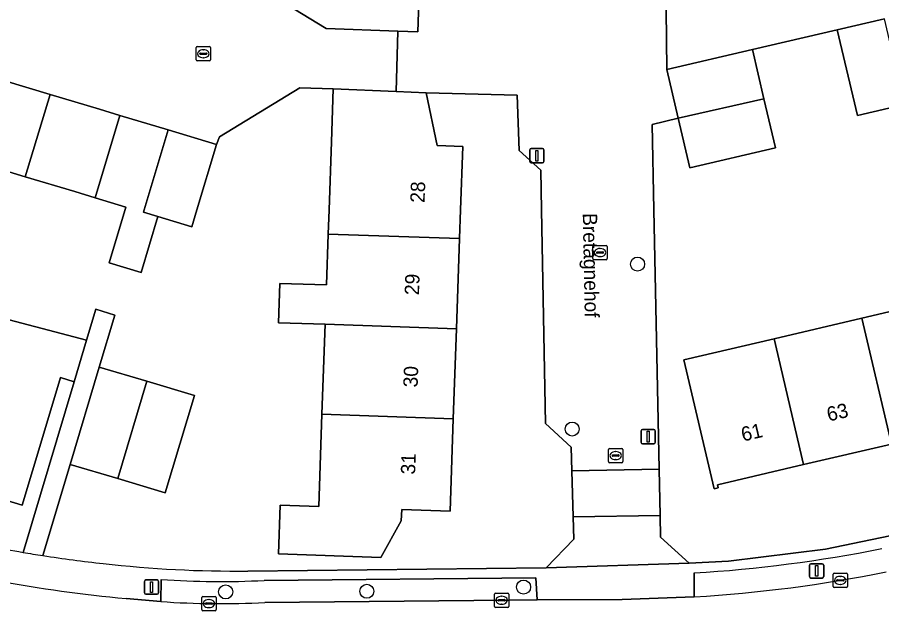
# Model space of a CAD drawing. Extents: x 158455 to 159797, y 387218 to 388672.
# Drawn here: x 159523.7 to 159583.9, y 387972 to 388013.4 of the extents above; entities that cross this region are included whole.
import ezdxf

# ---------------------------------------------------------------- set-up
doc = ezdxf.new("R2010")
doc.units = 0
for name, color, linetype in [('IMGEO_Boom', 7, 'Continuous'), ('IMGEO_Erf', 7, 'Continuous'), ('IMGEO_Kolk', 7, 'Continuous'), ('IMGEO_Lichtmast', 7, 'Continuous'), ('IMGEO_Muur', 7, 'Continuous'), ('IMGEO_Openbare_ruimte_label', 7, 'Continuous'), ('IMGEO_Pand', 7, 'Continuous'), ('IMGEO_Pand_nummerreeks', 7, 'Continuous'), ('IMGEO_Parkeervlak_open', 7, 'Continuous'), ('IMGEO_Rijbaan_lokaal_open', 7, 'Continuous'), ('IMGEO_Voetpad_open', 7, 'Continuous')]:
    doc.layers.add(name, color=color, linetype=linetype)

msp = doc.modelspace()

# ---------------------------------------------------------------- linework, layer by layer
at = {"layer": 'IMGEO_Boom'}
for centre in [(159566.933, 387996.224), (159562.377, 387984.72), (159538.238, 387973.359), (159548.075, 387973.403), (159558.991, 387973.699)]:
    msp.add_circle(centre, 0.489, dxfattribs=at)
at = {"layer": 'IMGEO_Erf'}
for points in [[(159585.53, 388007.35), (159582.249, 388006.581), (159580.85, 388012.554), (159574.937, 388011.179), (159575.739, 388007.752), (159576.542, 388004.324), (159570.578, 388002.927), (159569.765, 388006.398), (159567.959, 388005.966), (159568.078, 388000), (159568.44, 387981.929), (159568.505, 387978.7), (159568.535, 387977.184), (159570.522, 387975.353), (159573.261, 387975.498), (159580.036, 387976.332), (159590.907, 387978.603)], [(159539.78, 387974.817), (159560.572, 387975.049), (159562.494, 387977.038), (159562.45, 387978.586), (159562.359, 387981.814), (159562.313, 387983.464), (159560.527, 387985.097), (159560.248, 388000), (159560.196, 388002.783), (159558.693, 388004.139), (159558.555, 388007.998), (159552.217, 388008.167), (159552.985, 388004.496), (159554.754, 388004.435), (159554.6, 388000), (159554.53, 387997.999), (159554.312, 387991.714), (159554.093, 387985.429), (159553.869, 387978.993), (159550.502, 387979.11), (159550.475, 387978.312), (159549.054, 387975.757), (159541.912, 387976.008), (159542.03, 387979.405), (159544.718, 387979.311), (159544.942, 387985.747), (159545.16, 387992.023), (159541.914, 387992.123), (159542.01, 387994.868), (159545.256, 387994.767), (159545.379, 387998.317), (159545.438, 388000), (159545.604, 388004.753), (159545.733, 388008.451), (159543.397, 388008.525), (159537.81, 388005.103), (159537.595, 388004.568), (159536.23, 388000), (159535.88, 387998.83), (159533.516, 387999.536), (159532.35, 387995.637), (159530.128, 387996.301), (159531.293, 388000.201), (159529.141, 388000.844), (159527.736, 388001.278), (159524.261, 388002.317), (159521.126, 388003.254)], [(159521.368, 387992.802), (159528.549, 387990.92), (159529.192, 387993.069), (159530.522, 387992.671), (159529.436, 387989.039), (159532.745, 387988.05), (159536.056, 387987.06), (159534.027, 387980.271), (159530.716, 387981.261), (159527.406, 387982.25), (159525.508, 387975.892)], [(159524.12, 387976.118), (159527.68, 387988.017), (159526.721, 387988.303), (159525.496, 387984.206), (159524.064, 387979.415), (159517.87, 387981.299)]]:
    msp.add_lwpolyline(points, dxfattribs=at)
msp.add_lwpolyline([(159604.809, 388000), (159606.677, 388000.438), (159606.78, 388000), (159607.197, 387998.219), (159609.303, 387989.227), (159609.025, 387989.162), (159608.975, 387989.377), (159602.979, 387987.973), (159596.86, 387986.54), (159590.741, 387985.107), (159584.621, 387983.673), (159578.502, 387982.24), (159572.511, 387980.837), (159572.561, 387980.622), (159572.268, 387980.553), (159570.162, 387989.544), (159576.446, 387991.016), (159582.565, 387992.449), (159588.685, 387993.883), (159594.804, 387995.316), (159600.943, 387996.754), (159600.434, 387998.975)], close=True, dxfattribs=at)
for centre, radius, start, end in [((159539.431, 388065.666), 90.847, 257.35217, 260.29748), ((159539.208, 388063.998), 89.164, 261.16153, 263.88832), ((159538.894, 388054.885), 80.073, 263.41725, 270.63367)]:
    msp.add_arc(centre, radius, start, end, dxfattribs=at)
at = {"layer": 'IMGEO_Kolk'}
for p, q in [((159536.182, 388010.468), (159536.182, 388011.32)), ((159536.257, 388011.394), (159537.109, 388011.394)), ((159536.67, 388011.174), (159536.695, 388011.174)), ((159537.183, 388011.32), (159537.183, 388010.468)), ((159536.441, 388010.888), (159536.441, 388010.9)), ((159536.879, 388010.851), (159536.481, 388010.851)), ((159536.484, 388010.937), (159536.882, 388010.937)), ((159536.693, 388010.614), (159536.668, 388010.614)), ((159536.925, 388010.9), (159536.925, 388010.888)), ((159537.109, 388010.394), (159536.257, 388010.394)), ((159563.82, 387996.602), (159563.82, 387997.454)), ((159563.895, 387997.528), (159564.747, 387997.528)), ((159564.308, 387997.308), (159564.333, 387997.308)), ((159564.821, 387997.454), (159564.821, 387996.602)), ((159564.079, 387997.022), (159564.079, 387997.034)), ((159564.517, 387996.985), (159564.119, 387996.985)), ((159564.122, 387997.071), (159564.52, 387997.071)), ((159564.331, 387996.748), (159564.306, 387996.748)), ((159564.563, 387997.034), (159564.563, 387997.022)), ((159564.747, 387996.528), (159563.895, 387996.528)), ((159564.91, 387982.444), (159564.91, 387983.296)), ((159564.985, 387983.37), (159565.837, 387983.37)), ((159565.169, 387982.864), (159565.169, 387982.876)), ((159565.607, 387982.827), (159565.209, 387982.827)), ((159565.212, 387982.913), (159565.61, 387982.913)), ((159565.398, 387983.15), (159565.423, 387983.15)), ((159565.653, 387982.876), (159565.653, 387982.864)), ((159565.911, 387983.296), (159565.911, 387982.444)), ((159565.837, 387982.37), (159564.985, 387982.37)), ((159565.421, 387982.59), (159565.396, 387982.59)), ((159580.555, 387973.738), (159580.555, 387974.59)), ((159580.63, 387974.664), (159581.482, 387974.664)), ((159581.043, 387974.444), (159581.068, 387974.444)), ((159581.556, 387974.59), (159581.556, 387973.738)), ((159580.814, 387974.158), (159580.814, 387974.17)), ((159581.252, 387974.121), (159580.854, 387974.121)), ((159580.857, 387974.207), (159581.255, 387974.207)), ((159581.066, 387973.884), (159581.041, 387973.884)), ((159581.298, 387974.17), (159581.298, 387974.158)), ((159556.966, 387972.353), (159556.966, 387973.205)), ((159557.041, 387973.279), (159557.893, 387973.279)), ((159557.967, 387973.205), (159557.967, 387972.353)), ((159581.482, 387973.664), (159580.63, 387973.664)), ((159536.57, 387972.122), (159536.57, 387972.974)), ((159536.645, 387973.048), (159537.497, 387973.048)), ((159536.829, 387972.542), (159536.829, 387972.554)), ((159536.872, 387972.591), (159537.27, 387972.591)), ((159537.058, 387972.828), (159537.083, 387972.828)), ((159537.313, 387972.554), (159537.313, 387972.542)), ((159537.571, 387972.974), (159537.571, 387972.122)), ((159557.225, 387972.773), (159557.225, 387972.785)), ((159557.663, 387972.736), (159557.265, 387972.736)), ((159557.268, 387972.822), (159557.666, 387972.822)), ((159557.454, 387973.059), (159557.479, 387973.059)), ((159557.709, 387972.785), (159557.709, 387972.773)), ((159537.497, 387972.048), (159536.645, 387972.048)), ((159537.267, 387972.505), (159536.869, 387972.505)), ((159537.081, 387972.268), (159537.056, 387972.268)), ((159557.893, 387972.279), (159557.041, 387972.279)), ((159557.477, 387972.499), (159557.452, 387972.499))]:
    msp.add_line(p, q, dxfattribs=at)
for points in [[(159536.182, 388010.468), (159536.182, 388011.32)], [(159536.257, 388011.394), (159537.109, 388011.394)], [(159537.183, 388011.32), (159537.183, 388010.468)], [(159537.109, 388010.394), (159536.257, 388010.394)], [(159563.82, 387996.602), (159563.82, 387997.454)], [(159563.895, 387997.528), (159564.747, 387997.528)], [(159564.821, 387997.454), (159564.821, 387996.602)], [(159564.747, 387996.528), (159563.895, 387996.528)], [(159564.91, 387982.444), (159564.91, 387983.296)], [(159564.985, 387983.37), (159565.837, 387983.37)], [(159565.911, 387983.296), (159565.911, 387982.444)], [(159565.837, 387982.37), (159564.985, 387982.37)], [(159580.555, 387973.738), (159580.555, 387974.59)], [(159580.63, 387974.664), (159581.482, 387974.664)], [(159581.556, 387974.59), (159581.556, 387973.738)], [(159556.966, 387972.353), (159556.966, 387973.205)], [(159557.041, 387973.279), (159557.893, 387973.279)], [(159557.967, 387973.205), (159557.967, 387972.353)], [(159581.482, 387973.664), (159580.63, 387973.664)], [(159536.57, 387972.122), (159536.57, 387972.974)], [(159536.645, 387973.048), (159537.497, 387973.048)], [(159537.571, 387972.974), (159537.571, 387972.122)], [(159537.497, 387972.048), (159536.645, 387972.048)], [(159557.893, 387972.279), (159557.041, 387972.279)]]:
    msp.add_lwpolyline(points, dxfattribs=at)
for centre, radius, start, end in [((159536.259, 388011.318), 0.0765, 91.55205, 178.44795), ((159536.259, 388011.318), 0.0765, 91.55205, 178.44795), ((159537.107, 388011.318), 0.0765, 1.55205, 88.44795), ((159537.107, 388011.318), 0.0765, 1.55205, 88.44795), ((159536.481, 388010.897), 0.0403, 85.87752, 175.75265), ((159536.478, 388010.887), 0.0366, 178.93798, 274.71019), ((159536.882, 388010.894), 0.043, 264.86636, 352.45326), ((159536.886, 388010.899), 0.0386, 1.73085, 96.63898), ((159536.259, 388010.47), 0.0765, 181.55205, 268.44795), ((159536.259, 388010.47), 0.0765, 181.55205, 268.44795), ((159537.107, 388010.47), 0.0765, 271.55205, 358.44795), ((159537.107, 388010.47), 0.0765, 271.55205, 358.44795), ((159563.897, 387997.452), 0.0765, 91.55205, 178.44795), ((159563.897, 387997.452), 0.0765, 91.55205, 178.44795), ((159564.745, 387997.452), 0.0765, 1.55205, 88.44795), ((159564.745, 387997.452), 0.0765, 1.55205, 88.44795), ((159564.119, 387997.031), 0.0403, 85.87752, 175.75265), ((159564.116, 387997.021), 0.0366, 178.93798, 274.71019), ((159564.52, 387997.028), 0.043, 264.86636, 352.45326), ((159564.524, 387997.033), 0.0386, 1.73085, 96.63898), ((159563.897, 387996.604), 0.0765, 181.55205, 268.44795), ((159563.897, 387996.604), 0.0765, 181.55205, 268.44795), ((159564.745, 387996.604), 0.0765, 271.55205, 358.44795), ((159564.745, 387996.604), 0.0765, 271.55205, 358.44795), ((159564.987, 387983.294), 0.0765, 91.55205, 178.44795), ((159564.987, 387983.294), 0.0765, 91.55205, 178.44795), ((159565.209, 387982.873), 0.0403, 85.87752, 175.75265), ((159565.206, 387982.863), 0.0366, 178.93798, 274.71019), ((159565.61, 387982.87), 0.043, 264.86636, 352.45326), ((159565.614, 387982.875), 0.0386, 1.73085, 96.63898), ((159565.835, 387983.294), 0.0765, 1.55205, 88.44795), ((159565.835, 387983.294), 0.0765, 1.55205, 88.44795), ((159564.987, 387982.446), 0.0765, 181.55205, 268.44795), ((159564.987, 387982.446), 0.0765, 181.55205, 268.44795), ((159565.835, 387982.446), 0.0765, 271.55205, 358.44795), ((159565.835, 387982.446), 0.0765, 271.55205, 358.44795), ((159580.632, 387974.588), 0.0765, 91.55205, 178.44795), ((159580.632, 387974.588), 0.0765, 91.55205, 178.44795), ((159581.48, 387974.588), 0.0765, 1.55205, 88.44795), ((159581.48, 387974.588), 0.0765, 1.55205, 88.44795), ((159580.854, 387974.167), 0.0403, 85.87752, 175.75265), ((159580.851, 387974.157), 0.0366, 178.93798, 274.71019), ((159581.255, 387974.164), 0.043, 264.86636, 352.45326), ((159581.259, 387974.169), 0.0386, 1.73085, 96.63898), ((159557.043, 387973.203), 0.0765, 91.55205, 178.44795), ((159557.043, 387973.203), 0.0765, 91.55205, 178.44795), ((159557.891, 387973.203), 0.0765, 1.55205, 88.44795), ((159557.891, 387973.203), 0.0765, 1.55205, 88.44795), ((159580.632, 387973.74), 0.0765, 181.55205, 268.44795), ((159580.632, 387973.74), 0.0765, 181.55205, 268.44795), ((159581.48, 387973.74), 0.0765, 271.55205, 358.44795), ((159581.48, 387973.74), 0.0765, 271.55205, 358.44795), ((159536.647, 387972.972), 0.0765, 91.55205, 178.44795), ((159536.647, 387972.972), 0.0765, 91.55205, 178.44795), ((159536.869, 387972.551), 0.0403, 85.87752, 175.75265), ((159537.274, 387972.553), 0.0386, 1.73085, 96.63898), ((159537.495, 387972.972), 0.0765, 1.55205, 88.44795), ((159537.495, 387972.972), 0.0765, 1.55205, 88.44795), ((159557.265, 387972.782), 0.0403, 85.87752, 175.75265), ((159557.262, 387972.772), 0.0366, 178.93798, 274.71019), ((159557.666, 387972.779), 0.043, 264.86636, 352.45326), ((159557.67, 387972.784), 0.0386, 1.73085, 96.63898), ((159536.647, 387972.124), 0.0765, 181.55205, 268.44795), ((159536.647, 387972.124), 0.0765, 181.55205, 268.44795), ((159536.866, 387972.541), 0.0366, 178.93798, 274.71019), ((159537.27, 387972.548), 0.043, 264.86636, 352.45326), ((159537.495, 387972.124), 0.0765, 271.55205, 358.44795), ((159537.495, 387972.124), 0.0765, 271.55205, 358.44795), ((159557.043, 387972.355), 0.0765, 181.55205, 268.44795), ((159557.043, 387972.355), 0.0765, 181.55205, 268.44795), ((159557.891, 387972.355), 0.0765, 271.55205, 358.44795), ((159557.891, 387972.355), 0.0765, 271.55205, 358.44795)]:
    msp.add_arc(centre, radius, start, end, dxfattribs=at)
for centre, major_axis, ratio, start_param, end_param in [((159536.669, 388010.894), (-0.387, 0.002), 0.722429, 4.712389, 7.853982), ((159536.694, 388010.894), (-0.39, 0.002), 0.717154, 1.570796, 4.712389), ((159564.307, 387997.028), (-0.387, 0.002), 0.722429, 4.712389, 7.853982), ((159564.332, 387997.028), (-0.39, 0.002), 0.717154, 1.570796, 4.712389), ((159565.397, 387982.87), (-0.387, 0.002), 0.722429, 4.712389, 7.853982), ((159565.422, 387982.87), (-0.39, 0.002), 0.717154, 1.570796, 4.712389), ((159581.042, 387974.164), (-0.387, 0.002), 0.722429, 4.712389, 7.853982), ((159581.067, 387974.164), (-0.39, 0.002), 0.717154, 1.570796, 4.712389), ((159537.057, 387972.548), (-0.387, 0.002), 0.722429, 4.712389, 7.853982), ((159537.082, 387972.548), (-0.39, 0.002), 0.717154, 1.570796, 4.712389), ((159557.453, 387972.779), (-0.387, 0.002), 0.722429, 4.712389, 7.853982), ((159557.478, 387972.779), (-0.39, 0.002), 0.717154, 1.570796, 4.712389)]:
    msp.add_ellipse(centre, major_axis=major_axis, ratio=ratio, start_param=start_param, end_param=end_param, dxfattribs=at)
at = {"layer": 'IMGEO_Lichtmast'}
for p, q in [((159559.425, 388003.38), (159559.425, 388004.18)), ((159559.425, 388004.18), (159559.425, 388003.38)), ((159559.525, 388004.28), (159560.315, 388004.28)), ((159560.315, 388004.28), (159559.525, 388004.28)), ((159560.415, 388004.18), (159560.415, 388003.38)), ((159560.415, 388003.38), (159560.415, 388004.18)), ((159560.315, 388003.28), (159559.525, 388003.28)), ((159559.525, 388003.28), (159560.315, 388003.28)), ((159567.282, 387984.687), (159568.072, 387984.687)), ((159568.072, 387984.687), (159567.282, 387984.687)), ((159567.182, 387983.787), (159567.182, 387984.587)), ((159567.182, 387984.587), (159567.182, 387983.787)), ((159568.172, 387984.587), (159568.172, 387983.787)), ((159568.172, 387983.787), (159568.172, 387984.587)), ((159568.072, 387983.687), (159567.282, 387983.687)), ((159567.282, 387983.687), (159568.072, 387983.687)), ((159578.916, 387974.427), (159578.916, 387975.227)), ((159578.916, 387975.227), (159578.916, 387974.427)), ((159579.016, 387975.327), (159579.806, 387975.327)), ((159579.806, 387975.327), (159579.016, 387975.327)), ((159579.906, 387975.227), (159579.906, 387974.427)), ((159579.906, 387974.427), (159579.906, 387975.227)), ((159532.575, 387973.296), (159532.575, 387974.096)), ((159532.575, 387974.096), (159532.575, 387973.296)), ((159532.675, 387974.196), (159533.465, 387974.196)), ((159533.465, 387974.196), (159532.675, 387974.196)), ((159533.565, 387974.096), (159533.565, 387973.296)), ((159533.565, 387973.296), (159533.565, 387974.096)), ((159579.806, 387974.327), (159579.016, 387974.327)), ((159579.016, 387974.327), (159579.806, 387974.327)), ((159533.465, 387973.196), (159532.675, 387973.196)), ((159532.675, 387973.196), (159533.465, 387973.196))]:
    msp.add_line(p, q, dxfattribs=at)
for points in [[(159559.845, 388004.155), (159559.995, 388004.155), (159559.995, 388003.405), (159559.845, 388003.405), (159559.845, 388004.155)], [(159567.602, 387984.562), (159567.752, 387984.562), (159567.752, 387983.812), (159567.602, 387983.812), (159567.602, 387984.562)], [(159579.336, 387975.202), (159579.486, 387975.202), (159579.486, 387974.452), (159579.336, 387974.452), (159579.336, 387975.202)], [(159532.995, 387974.071), (159533.145, 387974.071), (159533.145, 387973.321), (159532.995, 387973.321), (159532.995, 387974.071)]]:
    msp.add_lwpolyline(points, dxfattribs=at)
for centre, start, end in [((159559.525, 388004.18), 90, 180), ((159559.525, 388004.18), 90, 180), ((159560.315, 388004.18), 0, 90), ((159560.315, 388004.18), 360, 90), ((159559.525, 388003.38), 180, 270), ((159559.525, 388003.38), 180, 270), ((159560.315, 388003.38), 270, 0), ((159560.315, 388003.38), 270, 0), ((159567.282, 387984.587), 90, 180), ((159567.282, 387984.587), 90, 180), ((159568.072, 387984.587), 0, 90), ((159568.072, 387984.587), 360, 90), ((159567.282, 387983.787), 180, 270), ((159567.282, 387983.787), 180, 270), ((159568.072, 387983.787), 270, 0), ((159568.072, 387983.787), 270, 0), ((159579.016, 387975.227), 90, 180), ((159579.016, 387975.227), 90, 180), ((159579.806, 387975.227), 0, 90), ((159579.806, 387975.227), 360, 90), ((159579.016, 387974.427), 180, 270), ((159579.016, 387974.427), 180, 270), ((159579.806, 387974.427), 270, 0), ((159579.806, 387974.427), 270, 0), ((159532.675, 387974.096), 90, 180), ((159532.675, 387974.096), 90, 180), ((159533.465, 387974.096), 0, 90), ((159533.465, 387974.096), 360, 90), ((159532.675, 387973.296), 180, 270), ((159532.675, 387973.296), 180, 270), ((159533.465, 387973.296), 270, 0), ((159533.465, 387973.296), 270, 0)]:
    msp.add_arc(centre, 0.1, start, end, dxfattribs=at)
at = {"layer": 'IMGEO_Muur'}
msp.add_lwpolyline([(159574.937, 388011.179), (159580.85, 388012.554)], dxfattribs=at)
at = {"layer": 'IMGEO_Pand'}
for points in [[(159545.504, 388019.925), (159539.25, 388020.076), (159539.122, 388016.395), (159545.251, 388012.645), (159550.235, 388012.472), (159551.633, 388012.423), (159551.754, 388015.898), (159551.76, 388016.065), (159545.378, 388016.285)], [(159584.131, 388013.322), (159580.85, 388012.554), (159582.249, 388006.581), (159585.53, 388007.35)], [(159569.765, 388006.398), (159575.739, 388007.752), (159574.937, 388011.179), (159568.973, 388009.782)], [(159526.004, 388008.047), (159522.841, 388008.992), (159521.126, 388003.254), (159524.261, 388002.317)], [(159545.379, 387998.317), (159554.53, 387997.999), (159554.6, 388000), (159554.754, 388004.435), (159552.985, 388004.496), (159552.217, 388008.167), (159550.125, 388008.259), (159545.733, 388008.451), (159545.604, 388004.753), (159545.438, 388000)], [(159530.856, 388006.582), (159529.451, 388007.016), (159526.004, 388008.047), (159524.261, 388002.317), (159527.736, 388001.278), (159529.141, 388000.844)], [(159569.765, 388006.398), (159570.578, 388002.927), (159576.542, 388004.324), (159575.739, 388007.752)], [(159534.225, 388005.575), (159530.856, 388006.582), (159529.141, 388000.844), (159531.293, 388000.201), (159530.128, 387996.301), (159532.35, 387995.637), (159533.516, 387999.536), (159532.51, 387999.837), (159532.558, 388000)], [(159537.595, 388004.568), (159534.225, 388005.575), (159532.558, 388000), (159532.51, 387999.837), (159533.516, 387999.536), (159535.88, 387998.83), (159536.23, 388000)], [(159545.379, 387998.317), (159545.256, 387994.767), (159542.01, 387994.868), (159541.914, 387992.123), (159545.16, 387992.023), (159554.312, 387991.714), (159554.53, 387997.999)], [(159582.565, 387992.449), (159584.621, 387983.673), (159590.741, 387985.107), (159588.685, 387993.883)], [(159521.368, 387992.802), (159517.87, 387981.299), (159524.064, 387979.415), (159525.496, 387984.206), (159526.721, 387988.303), (159527.68, 387988.017), (159528.549, 387990.92)], [(159582.565, 387992.449), (159576.446, 387991.016), (159578.502, 387982.24), (159584.621, 387983.673)], [(159544.942, 387985.747), (159554.093, 387985.429), (159554.312, 387991.714), (159545.16, 387992.023)], [(159576.446, 387991.016), (159570.162, 387989.544), (159572.268, 387980.553), (159572.561, 387980.622), (159572.511, 387980.837), (159578.502, 387982.24)], [(159532.745, 387988.05), (159529.436, 387989.039), (159527.406, 387982.25), (159530.716, 387981.261)], [(159532.745, 387988.05), (159530.716, 387981.261), (159534.027, 387980.271), (159536.056, 387987.06)], [(159544.942, 387985.747), (159544.718, 387979.311), (159542.03, 387979.405), (159541.912, 387976.008), (159549.054, 387975.757), (159550.475, 387978.312), (159550.502, 387979.11), (159553.869, 387978.993), (159554.093, 387985.429)]]:
    msp.add_lwpolyline(points, close=True, dxfattribs=at)
at = {"layer": 'IMGEO_Parkeervlak_open'}
for points in [[(159570.884, 387974.68), (159570.884, 387973.017)], [(159533.748, 387974.229), (159533.716, 387972.687)], [(159540.971, 387972.626), (159557.953, 387972.785), (159559.949, 387972.799), (159559.838, 387974.343), (159540.926, 387974.166)]]:
    msp.add_lwpolyline(points, dxfattribs=at)
for centre, radius, start, end in [((159564.944, 388071.283), 96.785, 273.5185, 281.32181), ((159564.925, 388071.456), 98.62, 273.46437, 281.30725), ((159537.839, 388031.39), 57.307, 265.90635, 273.08793), ((159537.835, 388031.086), 58.544, 265.96569, 273.07085)]:
    msp.add_arc(centre, radius, start, end, dxfattribs=at)
at = {"layer": 'IMGEO_Rijbaan_lokaal_open'}
for points in [[(159593.608, 388020.825), (159575.64, 388016.711), (159575.905, 388015.582), (159568.924, 388013.946), (159568.973, 388009.782), (159574.937, 388011.179), (159580.85, 388012.554), (159584.131, 388013.322)], [(159522.841, 388008.992), (159526.004, 388008.047), (159529.451, 388007.016), (159530.856, 388006.582), (159534.225, 388005.575), (159537.595, 388004.568), (159537.81, 388005.103), (159543.397, 388008.525), (159545.733, 388008.451), (159550.125, 388008.259), (159550.235, 388012.472), (159545.251, 388012.645), (159539.122, 388016.395), (159532.766, 388016.617), (159532.883, 388019.977), (159513.178, 388020.699)], [(159551.754, 388015.898), (159551.633, 388012.423), (159550.235, 388012.472), (159550.125, 388008.259), (159552.217, 388008.167), (159558.555, 388007.998), (159558.693, 388004.139), (159560.196, 388002.783), (159560.248, 388000), (159560.527, 387985.097), (159562.313, 387983.464), (159562.359, 387981.814), (159568.44, 387981.929), (159568.078, 388000), (159567.959, 388005.966), (159569.765, 388006.398), (159568.973, 388009.782), (159568.924, 388013.946)], [(159533.716, 387972.687), (159531.298, 387972.905)], [(159570.884, 387973.017), (159565.864, 387972.84), (159559.949, 387972.799), (159557.953, 387972.785), (159540.971, 387972.626)]]:
    msp.add_lwpolyline(points, dxfattribs=at)
for points in [[(159568.44, 387981.929), (159562.359, 387981.814), (159562.45, 387978.586), (159568.505, 387978.7)], [(159570.522, 387975.353), (159568.535, 387977.184), (159568.505, 387978.7), (159562.45, 387978.586), (159562.494, 387977.038), (159560.572, 387975.049)]]:
    msp.add_lwpolyline(points, close=True, dxfattribs=at)
for centre, radius, start, end in [((159564.925, 388071.456), 98.62, 273.46437, 281.30725), ((159539.489, 388065.338), 92.796, 259.34072, 264.9358), ((159537.835, 388031.086), 58.544, 265.96569, 273.07085)]:
    msp.add_arc(centre, radius, start, end, dxfattribs=at)
at = {"layer": 'IMGEO_Voetpad_open'}
for points in [[(159636.058, 387994.415), (159635.831, 387995.021), (159598.964, 387981.198), (159590.907, 387978.603), (159580.036, 387976.332), (159573.261, 387975.498), (159570.522, 387975.353), (159560.572, 387975.049), (159539.78, 387974.817)], [(159527.406, 387982.25), (159529.436, 387989.039), (159530.522, 387992.671), (159529.192, 387993.069), (159528.549, 387990.92), (159527.68, 387988.017), (159524.12, 387976.118)], [(159525.508, 387975.892), (159527.406, 387982.25)], [(159540.926, 387974.166), (159559.838, 387974.343), (159559.949, 387972.799), (159565.864, 387972.84), (159570.884, 387973.017), (159570.884, 387974.68)], [(159531.298, 387972.905), (159533.716, 387972.687), (159533.748, 387974.229)]]:
    msp.add_lwpolyline(points, dxfattribs=at)
for centre, radius, start, end in [((159539.431, 388065.666), 90.847, 257.35217, 260.29748), ((159564.944, 388071.283), 96.785, 273.5185, 281.32181), ((159540.325, 388071.268), 96.52, 260.33462, 261.16942), ((159540.325, 388071.268), 96.52, 260.33462, 261.16942), ((159539.208, 388063.998), 89.164, 261.16153, 263.88832), ((159538.894, 388054.885), 80.073, 263.41725, 270.63367), ((159539.489, 388065.338), 92.796, 259.34072, 264.9358), ((159537.839, 388031.39), 57.307, 265.90635, 273.08793)]:
    msp.add_arc(centre, radius, start, end, dxfattribs=at)

# ---------------------------------------------------------------- texts
at = {"layer": 'IMGEO_Openbare_ruimte_label'}
msp.add_text('Bretagnehof', height=1, rotation=271.14576, dxfattribs=at).set_placement((159563.117, 387999.771))
at = {"layer": 'IMGEO_Pand_nummerreeks'}
for s, rotation, p in [('28', 88.00995, (159552.095, 388000.482)), ('29', 88.00703, (159551.704, 387994.044)), ('30', 88.00703, (159551.608, 387987.611)), ('63', 13.1813, (159580.248, 387985.238)), ('61', 13.1813, (159574.28, 387983.839)), ('31', 88.00703, (159551.436, 387981.536))]:
    msp.add_text(s, height=1, rotation=rotation, dxfattribs=at).set_placement(p)

doc.saveas('drawing.dxf')
